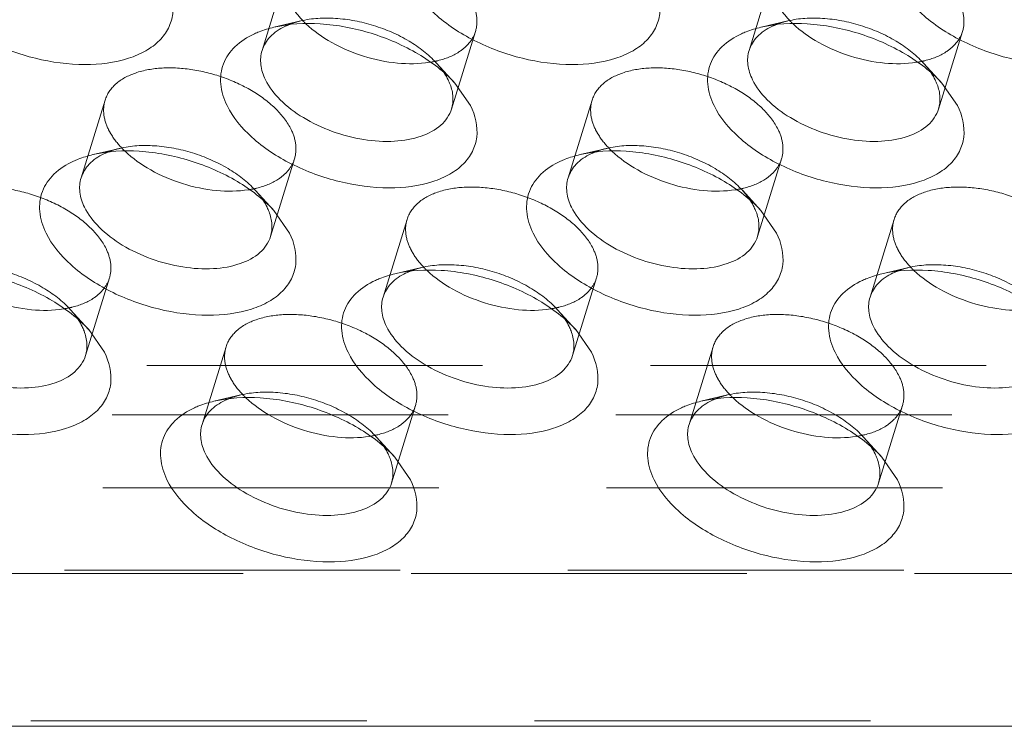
# Model space of a CAD drawing. Header units: millimetres. Extents: x 4497 to 11741, y 5958 to 12619.
# Tile 345 of 424: x 6550 to 6565, y 12335 to 12346. Entities that reach past the tile are written whole.
import ezdxf

# ---------------------------------------------------------------- set-up
doc = ezdxf.new("R2010")
doc.units = ezdxf.units.MM
doc.header["$LTSCALE"] = 0.8
doc.linetypes.add('HIDDEN', pattern=[9.525, 6.35, -3.175])
doc.layers.get('0').update_dxf_attribs({"linetype": 'CONTINUOUS', "lineweight": 0})
doc.layers.add('3', color=5, linetype='HIDDEN', lineweight=0)

msp = doc.modelspace()

# ---------------------------------------------------------------- linework, layer by layer
at = {"linetype": 'Continuous'}
for p, q in [((6556.282, 12344.983), (6556.521, 12344.641)), ((6563.651, 12344.983), (6563.889, 12344.641)), ((6553.543, 12343.056), (6553.782, 12342.714)), ((6560.912, 12343.056), (6561.151, 12342.714)), ((6550.744, 12341.253), (6550.983, 12340.911)), ((6558.112, 12341.253), (6558.351, 12340.911)), ((6555.374, 12339.326), (6555.613, 12338.984)), ((6562.742, 12339.326), (6562.981, 12338.984)), ((6638.496, 12335.254), (6487.442, 12335.254))]:
    msp.add_line(p, q, dxfattribs=at)
for centre, radius, start, end in [((6554.134, 12344.965), 0.971, 114.3836, 115.7173), ((6561.503, 12344.965), 0.971, 114.3836, 115.7173), ((6555.458, 12344.676), 0.806, 20.7768, 26.1876), ((6562.826, 12344.676), 0.806, 20.7768, 26.1876), ((6551.396, 12343.038), 0.971, 114.3836, 115.7173), ((6558.764, 12343.038), 0.971, 114.3836, 115.7173), ((6552.719, 12342.749), 0.806, 20.7768, 26.1876), ((6560.088, 12342.749), 0.806, 20.7768, 26.1876), ((6555.965, 12341.235), 0.971, 114.3836, 115.7173), ((6563.333, 12341.235), 0.971, 114.3836, 115.7173), ((6549.92, 12340.947), 0.806, 20.7768, 26.1876), ((6557.288, 12340.947), 0.806, 20.7768, 26.1876), ((6553.226, 12339.308), 0.971, 114.3836, 115.7173), ((6560.594, 12339.308), 0.971, 114.3836, 115.7173), ((6554.549, 12339.02), 0.806, 20.7768, 26.1876), ((6561.918, 12339.02), 0.806, 20.7768, 26.1876)]:
    msp.add_arc(centre, radius, start, end, dxfattribs=at)
for points, knots in [([(6551.922, 12346.506), (6551.993, 12346.36), (6552.054, 12346.113), (6551.961, 12345.806), (6551.816, 12345.612), (6551.606, 12345.457), (6551.233, 12345.3), (6550.657, 12345.233), (6549.925, 12345.331), (6549.213, 12345.593), (6548.62, 12345.978), (6548.326, 12346.324), (6548.237, 12346.506)], [0, 0, 0, 0, 0.096782, 0.141583, 0.188034, 0.239009, 0.296134, 0.428923, 0.58009, 0.735393, 0.879229, 1, 1, 1, 1]), ([(6559.29, 12346.506), (6559.361, 12346.36), (6559.422, 12346.113), (6559.329, 12345.806), (6559.185, 12345.612), (6558.975, 12345.457), (6558.602, 12345.3), (6558.026, 12345.233), (6557.293, 12345.331), (6556.581, 12345.593), (6555.989, 12345.978), (6555.695, 12346.324), (6555.606, 12346.506)], [0, 0, 0, 0, 0.096782, 0.141583, 0.188034, 0.239009, 0.296134, 0.428923, 0.58009, 0.735393, 0.879229, 1, 1, 1, 1]), ([(6566.659, 12346.506), (6566.73, 12346.36), (6566.791, 12346.113), (6566.698, 12345.806), (6566.553, 12345.612), (6566.343, 12345.457), (6565.97, 12345.3), (6565.394, 12345.233), (6564.662, 12345.331), (6563.95, 12345.593), (6563.357, 12345.978), (6563.063, 12346.324), (6562.974, 12346.506)], [0, 0, 0, 0, 0.096782, 0.141583, 0.188034, 0.239009, 0.296134, 0.428923, 0.58009, 0.735393, 0.879229, 1, 1, 1, 1]), ([(6553.252, 12345.728), (6553.274, 12345.738), (6553.37, 12345.779), (6553.47, 12345.809), (6553.547, 12345.827)], [0, 0, 0, 0, 0.239567, 1, 1, 1, 1]), ([(6553.367, 12345.475), (6553.39, 12345.552), (6553.485, 12345.704), (6553.631, 12345.8), (6553.713, 12345.84)], [0, 0, 0, 0, 0.468879, 1, 1, 1, 1]), ([(6553.547, 12345.827), (6553.775, 12345.881), (6554.277, 12345.906), (6555.025, 12345.762), (6555.723, 12345.46), (6556.124, 12345.156), (6556.282, 12344.983)], [0, 0, 0, 0, 0.236662, 0.499941, 0.763254, 1, 1, 1, 1]), ([(6554.031, 12345.879), (6554.148, 12345.768), (6554.425, 12345.572), (6554.898, 12345.372), (6555.401, 12345.268), (6555.741, 12345.271), (6555.901, 12345.296)], [0, 0, 0, 0, 0.239007, 0.499472, 0.760206, 1, 1, 1, 1]), ([(6560.62, 12345.728), (6560.643, 12345.738), (6560.739, 12345.779), (6560.838, 12345.809), (6560.915, 12345.827)], [0, 0, 0, 0, 0.239567, 1, 1, 1, 1]), ([(6560.735, 12345.475), (6560.759, 12345.552), (6560.853, 12345.704), (6560.999, 12345.8), (6561.081, 12345.84)], [0, 0, 0, 0, 0.468879, 1, 1, 1, 1]), ([(6560.915, 12345.827), (6561.143, 12345.881), (6561.646, 12345.906), (6562.393, 12345.762), (6563.092, 12345.46), (6563.492, 12345.156), (6563.651, 12344.983)], [0, 0, 0, 0, 0.236662, 0.499941, 0.763254, 1, 1, 1, 1]), ([(6561.4, 12345.879), (6561.516, 12345.768), (6561.794, 12345.572), (6562.267, 12345.372), (6562.77, 12345.268), (6563.11, 12345.271), (6563.269, 12345.296)], [0, 0, 0, 0, 0.239007, 0.499472, 0.760206, 1, 1, 1, 1]), ([(6552.837, 12344.641), (6552.787, 12344.743), (6552.718, 12344.953), (6552.758, 12345.283), (6552.951, 12345.558), (6553.144, 12345.679), (6553.252, 12345.728)], [0, 0, 0, 0, 0.258965, 0.49224, 0.729951, 1, 1, 1, 1]), ([(6560.205, 12344.641), (6560.155, 12344.743), (6560.087, 12344.953), (6560.127, 12345.283), (6560.32, 12345.558), (6560.513, 12345.679), (6560.62, 12345.728)], [0, 0, 0, 0, 0.258965, 0.49224, 0.729951, 1, 1, 1, 1]), ([(6553.418, 12345.032), (6553.383, 12345.104), (6553.334, 12345.25), (6553.346, 12345.407), (6553.367, 12345.475)], [0, 0, 0, 0, 0.525547, 1, 1, 1, 1]), ([(6560.787, 12345.032), (6560.752, 12345.104), (6560.703, 12345.25), (6560.714, 12345.407), (6560.735, 12345.475)], [0, 0, 0, 0, 0.525547, 1, 1, 1, 1]), ([(6556.233, 12344.59), (6556.204, 12344.497), (6556.076, 12344.314), (6555.758, 12344.153), (6555.353, 12344.085), (6554.894, 12344.115), (6554.426, 12344.236), (6553.995, 12344.439), (6553.645, 12344.701), (6553.474, 12344.92), (6553.418, 12345.032)], [0, 0, 0, 0, 0.08791, 0.191487, 0.315819, 0.456973, 0.606118, 0.752518, 0.886095, 1, 1, 1, 1]), ([(6556.212, 12344.963), (6556.235, 12344.901), (6556.265, 12344.776), (6556.251, 12344.647), (6556.233, 12344.59)], [0, 0, 0, 0, 0.519632, 1, 1, 1, 1]), ([(6563.601, 12344.59), (6563.573, 12344.497), (6563.444, 12344.314), (6563.127, 12344.153), (6562.722, 12344.085), (6562.262, 12344.115), (6561.794, 12344.236), (6561.364, 12344.439), (6561.014, 12344.701), (6560.842, 12344.92), (6560.787, 12345.032)], [0, 0, 0, 0, 0.08791, 0.191487, 0.315819, 0.456973, 0.606118, 0.752518, 0.886095, 1, 1, 1, 1]), ([(6563.58, 12344.963), (6563.604, 12344.901), (6563.634, 12344.776), (6563.619, 12344.647), (6563.601, 12344.59)], [0, 0, 0, 0, 0.519632, 1, 1, 1, 1]), ([(6556.521, 12344.641), (6556.592, 12344.496), (6556.653, 12344.248), (6556.56, 12343.941), (6556.416, 12343.748), (6556.206, 12343.592), (6555.833, 12343.435), (6555.257, 12343.368), (6554.524, 12343.467), (6553.812, 12343.728), (6553.22, 12344.113), (6552.926, 12344.46), (6552.837, 12344.641)], [0, 0, 0, 0, 0.096782, 0.141583, 0.188034, 0.239009, 0.296134, 0.428923, 0.58009, 0.735393, 0.879229, 1, 1, 1, 1]), ([(6563.889, 12344.641), (6563.961, 12344.496), (6564.021, 12344.248), (6563.929, 12343.941), (6563.784, 12343.748), (6563.574, 12343.592), (6563.201, 12343.435), (6562.625, 12343.368), (6561.893, 12343.467), (6561.181, 12343.728), (6560.588, 12344.113), (6560.294, 12344.46), (6560.205, 12344.641)], [0, 0, 0, 0, 0.096782, 0.141583, 0.188034, 0.239009, 0.296134, 0.428923, 0.58009, 0.735393, 0.879229, 1, 1, 1, 1]), ([(6550.513, 12343.801), (6550.536, 12343.811), (6550.631, 12343.852), (6550.731, 12343.882), (6550.808, 12343.9)], [0, 0, 0, 0, 0.239567, 1, 1, 1, 1]), ([(6550.628, 12343.548), (6550.652, 12343.625), (6550.746, 12343.777), (6550.892, 12343.873), (6550.974, 12343.913)], [0, 0, 0, 0, 0.468879, 1, 1, 1, 1]), ([(6550.808, 12343.9), (6551.036, 12343.954), (6551.539, 12343.979), (6552.286, 12343.835), (6552.985, 12343.533), (6553.385, 12343.229), (6553.543, 12343.056)], [0, 0, 0, 0, 0.236662, 0.499941, 0.763254, 1, 1, 1, 1]), ([(6551.293, 12343.952), (6551.409, 12343.841), (6551.686, 12343.645), (6552.159, 12343.445), (6552.663, 12343.341), (6553.003, 12343.344), (6553.162, 12343.369)], [0, 0, 0, 0, 0.239007, 0.499472, 0.760206, 1, 1, 1, 1]), ([(6557.882, 12343.801), (6557.904, 12343.811), (6558, 12343.852), (6558.1, 12343.882), (6558.177, 12343.9)], [0, 0, 0, 0, 0.239567, 1, 1, 1, 1]), ([(6557.997, 12343.548), (6558.02, 12343.625), (6558.114, 12343.777), (6558.261, 12343.873), (6558.343, 12343.913)], [0, 0, 0, 0, 0.468879, 1, 1, 1, 1]), ([(6558.177, 12343.9), (6558.405, 12343.954), (6558.907, 12343.979), (6559.654, 12343.835), (6560.353, 12343.533), (6560.754, 12343.229), (6560.912, 12343.056)], [0, 0, 0, 0, 0.236662, 0.499941, 0.763254, 1, 1, 1, 1]), ([(6558.661, 12343.952), (6558.777, 12343.841), (6559.055, 12343.645), (6559.528, 12343.445), (6560.031, 12343.341), (6560.371, 12343.344), (6560.53, 12343.369)], [0, 0, 0, 0, 0.239007, 0.499472, 0.760206, 1, 1, 1, 1]), ([(6550.098, 12342.714), (6550.048, 12342.816), (6549.98, 12343.026), (6550.02, 12343.356), (6550.213, 12343.631), (6550.406, 12343.752), (6550.513, 12343.801)], [0, 0, 0, 0, 0.258965, 0.49224, 0.729951, 1, 1, 1, 1]), ([(6557.467, 12342.714), (6557.417, 12342.816), (6557.348, 12343.026), (6557.388, 12343.356), (6557.581, 12343.631), (6557.774, 12343.752), (6557.882, 12343.801)], [0, 0, 0, 0, 0.258965, 0.49224, 0.729951, 1, 1, 1, 1]), ([(6550.68, 12343.105), (6550.645, 12343.177), (6550.596, 12343.323), (6550.607, 12343.48), (6550.628, 12343.548)], [0, 0, 0, 0, 0.525547, 1, 1, 1, 1]), ([(6558.048, 12343.105), (6558.013, 12343.177), (6557.964, 12343.323), (6557.975, 12343.48), (6557.997, 12343.548)], [0, 0, 0, 0, 0.525547, 1, 1, 1, 1]), ([(6553.494, 12342.663), (6553.466, 12342.57), (6553.337, 12342.387), (6553.02, 12342.226), (6552.614, 12342.158), (6552.155, 12342.188), (6551.687, 12342.309), (6551.256, 12342.512), (6550.907, 12342.774), (6550.735, 12342.993), (6550.68, 12343.105)], [0, 0, 0, 0, 0.08791, 0.191487, 0.315819, 0.456973, 0.606118, 0.752518, 0.886095, 1, 1, 1, 1]), ([(6553.473, 12343.036), (6553.496, 12342.974), (6553.526, 12342.849), (6553.512, 12342.72), (6553.494, 12342.663)], [0, 0, 0, 0, 0.519632, 1, 1, 1, 1]), ([(6560.863, 12342.663), (6560.834, 12342.57), (6560.706, 12342.387), (6560.388, 12342.226), (6559.983, 12342.158), (6559.524, 12342.188), (6559.056, 12342.309), (6558.625, 12342.512), (6558.275, 12342.774), (6558.103, 12342.993), (6558.048, 12343.105)], [0, 0, 0, 0, 0.08791, 0.191487, 0.315819, 0.456973, 0.606118, 0.752518, 0.886095, 1, 1, 1, 1]), ([(6560.842, 12343.036), (6560.865, 12342.974), (6560.895, 12342.849), (6560.881, 12342.72), (6560.863, 12342.663)], [0, 0, 0, 0, 0.519632, 1, 1, 1, 1]), ([(6553.782, 12342.714), (6553.854, 12342.569), (6553.914, 12342.321), (6553.821, 12342.014), (6553.677, 12341.821), (6553.467, 12341.665), (6553.094, 12341.508), (6552.518, 12341.441), (6551.786, 12341.54), (6551.073, 12341.801), (6550.481, 12342.186), (6550.187, 12342.533), (6550.098, 12342.714)], [0, 0, 0, 0, 0.096782, 0.141583, 0.188034, 0.239009, 0.296134, 0.428923, 0.58009, 0.735393, 0.879229, 1, 1, 1, 1]), ([(6561.151, 12342.714), (6561.222, 12342.569), (6561.283, 12342.321), (6561.19, 12342.014), (6561.046, 12341.821), (6560.836, 12341.665), (6560.463, 12341.508), (6559.886, 12341.441), (6559.154, 12341.54), (6558.442, 12341.801), (6557.849, 12342.186), (6557.555, 12342.533), (6557.467, 12342.714)], [0, 0, 0, 0, 0.096782, 0.141583, 0.188034, 0.239009, 0.296134, 0.428923, 0.58009, 0.735393, 0.879229, 1, 1, 1, 1]), ([(6548.009, 12342.098), (6548.237, 12342.151), (6548.739, 12342.177), (6549.486, 12342.033), (6550.185, 12341.73), (6550.586, 12341.426), (6550.744, 12341.253)], [0, 0, 0, 0, 0.236662, 0.499941, 0.763254, 1, 1, 1, 1]), ([(6548.493, 12342.149), (6548.609, 12342.038), (6548.887, 12341.843), (6549.36, 12341.643), (6549.863, 12341.538), (6550.203, 12341.541), (6550.362, 12341.566)], [0, 0, 0, 0, 0.239007, 0.499472, 0.760206, 1, 1, 1, 1]), ([(6555.197, 12341.746), (6555.221, 12341.822), (6555.315, 12341.974), (6555.461, 12342.071), (6555.543, 12342.11)], [0, 0, 0, 0, 0.468879, 1, 1, 1, 1]), ([(6555.377, 12342.098), (6555.605, 12342.151), (6556.108, 12342.177), (6556.855, 12342.033), (6557.553, 12341.73), (6557.954, 12341.426), (6558.112, 12341.253)], [0, 0, 0, 0, 0.236662, 0.499941, 0.763254, 1, 1, 1, 1]), ([(6555.862, 12342.149), (6555.978, 12342.038), (6556.255, 12341.843), (6556.728, 12341.643), (6557.232, 12341.538), (6557.572, 12341.541), (6557.731, 12341.566)], [0, 0, 0, 0, 0.239007, 0.499472, 0.760206, 1, 1, 1, 1]), ([(6562.565, 12341.746), (6562.589, 12341.822), (6562.683, 12341.974), (6562.83, 12342.071), (6562.912, 12342.11)], [0, 0, 0, 0, 0.468879, 1, 1, 1, 1]), ([(6562.746, 12342.098), (6562.974, 12342.151), (6563.476, 12342.177), (6564.223, 12342.033), (6564.922, 12341.73), (6565.323, 12341.426), (6565.481, 12341.253)], [0, 0, 0, 0, 0.236662, 0.499941, 0.763254, 1, 1, 1, 1]), ([(6563.23, 12342.149), (6563.346, 12342.038), (6563.624, 12341.843), (6564.097, 12341.643), (6564.6, 12341.538), (6564.94, 12341.541), (6565.099, 12341.566)], [0, 0, 0, 0, 0.239007, 0.499472, 0.760206, 1, 1, 1, 1]), ([(6554.667, 12340.911), (6554.617, 12341.013), (6554.549, 12341.224), (6554.589, 12341.553), (6554.782, 12341.828), (6554.974, 12341.949), (6555.082, 12341.998)], [0, 0, 0, 0, 0.258965, 0.49224, 0.729951, 1, 1, 1, 1]), ([(6555.082, 12341.998), (6555.105, 12342.009), (6555.2, 12342.049), (6555.3, 12342.08), (6555.377, 12342.098)], [0, 0, 0, 0, 0.239567, 1, 1, 1, 1]), ([(6562.035, 12340.911), (6561.985, 12341.013), (6561.917, 12341.224), (6561.957, 12341.553), (6562.15, 12341.828), (6562.343, 12341.949), (6562.451, 12341.998)], [0, 0, 0, 0, 0.258965, 0.49224, 0.729951, 1, 1, 1, 1]), ([(6562.451, 12341.998), (6562.473, 12342.009), (6562.569, 12342.049), (6562.669, 12342.08), (6562.746, 12342.098)], [0, 0, 0, 0, 0.239567, 1, 1, 1, 1]), ([(6555.249, 12341.303), (6555.213, 12341.374), (6555.165, 12341.521), (6555.176, 12341.677), (6555.197, 12341.746)], [0, 0, 0, 0, 0.525547, 1, 1, 1, 1]), ([(6562.617, 12341.303), (6562.582, 12341.374), (6562.533, 12341.521), (6562.544, 12341.677), (6562.565, 12341.746)], [0, 0, 0, 0, 0.525547, 1, 1, 1, 1]), ([(6550.695, 12340.86), (6550.666, 12340.767), (6550.538, 12340.585), (6550.22, 12340.423), (6549.815, 12340.356), (6549.356, 12340.385), (6548.887, 12340.507), (6548.457, 12340.709), (6548.107, 12340.971), (6547.935, 12341.19), (6547.88, 12341.303)], [0, 0, 0, 0, 0.08791, 0.191487, 0.315819, 0.456973, 0.606118, 0.752518, 0.886095, 1, 1, 1, 1]), ([(6550.674, 12341.233), (6550.697, 12341.172), (6550.727, 12341.047), (6550.713, 12340.918), (6550.695, 12340.86)], [0, 0, 0, 0, 0.519632, 1, 1, 1, 1]), ([(6558.063, 12340.86), (6558.035, 12340.767), (6557.906, 12340.585), (6557.589, 12340.423), (6557.183, 12340.356), (6556.724, 12340.385), (6556.256, 12340.507), (6555.825, 12340.709), (6555.476, 12340.971), (6555.304, 12341.19), (6555.249, 12341.303)], [0, 0, 0, 0, 0.08791, 0.191487, 0.315819, 0.456973, 0.606118, 0.752518, 0.886095, 1, 1, 1, 1]), ([(6558.042, 12341.233), (6558.065, 12341.172), (6558.095, 12341.047), (6558.081, 12340.918), (6558.063, 12340.86)], [0, 0, 0, 0, 0.519632, 1, 1, 1, 1]), ([(6565.432, 12340.86), (6565.403, 12340.767), (6565.275, 12340.585), (6564.957, 12340.423), (6564.552, 12340.356), (6564.093, 12340.385), (6563.624, 12340.507), (6563.194, 12340.709), (6562.844, 12340.971), (6562.672, 12341.19), (6562.617, 12341.303)], [0, 0, 0, 0, 0.08791, 0.191487, 0.315819, 0.456973, 0.606118, 0.752518, 0.886095, 1, 1, 1, 1]), ([(6550.983, 12340.911), (6551.054, 12340.766), (6551.115, 12340.518), (6551.022, 12340.212), (6550.878, 12340.018), (6550.667, 12339.863), (6550.294, 12339.705), (6549.718, 12339.638), (6548.986, 12339.737), (6548.274, 12339.998), (6547.681, 12340.383), (6547.387, 12340.73), (6547.298, 12340.911)], [0, 0, 0, 0, 0.096782, 0.141583, 0.188034, 0.239009, 0.296134, 0.428923, 0.58009, 0.735393, 0.879229, 1, 1, 1, 1]), ([(6558.351, 12340.911), (6558.422, 12340.766), (6558.483, 12340.518), (6558.39, 12340.212), (6558.246, 12340.018), (6558.036, 12339.863), (6557.663, 12339.705), (6557.087, 12339.638), (6556.355, 12339.737), (6555.642, 12339.998), (6555.05, 12340.383), (6554.756, 12340.73), (6554.667, 12340.911)], [0, 0, 0, 0, 0.096782, 0.141583, 0.188034, 0.239009, 0.296134, 0.428923, 0.58009, 0.735393, 0.879229, 1, 1, 1, 1]), ([(6565.72, 12340.911), (6565.791, 12340.766), (6565.852, 12340.518), (6565.759, 12340.212), (6565.615, 12340.018), (6565.404, 12339.863), (6565.031, 12339.705), (6564.455, 12339.638), (6563.723, 12339.737), (6563.011, 12339.998), (6562.418, 12340.383), (6562.124, 12340.73), (6562.035, 12340.911)], [0, 0, 0, 0, 0.096782, 0.141583, 0.188034, 0.239009, 0.296134, 0.428923, 0.58009, 0.735393, 0.879229, 1, 1, 1, 1]), ([(6552.343, 12340.071), (6552.366, 12340.082), (6552.462, 12340.122), (6552.562, 12340.153), (6552.639, 12340.171)], [0, 0, 0, 0, 0.239567, 1, 1, 1, 1]), ([(6552.458, 12339.819), (6552.482, 12339.895), (6552.576, 12340.047), (6552.723, 12340.144), (6552.805, 12340.183)], [0, 0, 0, 0, 0.468879, 1, 1, 1, 1]), ([(6552.639, 12340.171), (6552.867, 12340.224), (6553.369, 12340.25), (6554.116, 12340.106), (6554.815, 12339.803), (6555.216, 12339.499), (6555.374, 12339.326)], [0, 0, 0, 0, 0.236662, 0.499941, 0.763254, 1, 1, 1, 1]), ([(6553.123, 12340.222), (6553.239, 12340.111), (6553.517, 12339.916), (6553.99, 12339.716), (6554.493, 12339.611), (6554.833, 12339.614), (6554.992, 12339.639)], [0, 0, 0, 0, 0.239007, 0.499472, 0.760206, 1, 1, 1, 1]), ([(6559.712, 12340.071), (6559.735, 12340.082), (6559.83, 12340.122), (6559.93, 12340.153), (6560.007, 12340.171)], [0, 0, 0, 0, 0.239567, 1, 1, 1, 1]), ([(6559.827, 12339.819), (6559.851, 12339.895), (6559.945, 12340.047), (6560.091, 12340.144), (6560.173, 12340.183)], [0, 0, 0, 0, 0.468879, 1, 1, 1, 1]), ([(6560.007, 12340.171), (6560.235, 12340.224), (6560.738, 12340.25), (6561.485, 12340.106), (6562.183, 12339.803), (6562.584, 12339.499), (6562.742, 12339.326)], [0, 0, 0, 0, 0.236662, 0.499941, 0.763254, 1, 1, 1, 1]), ([(6560.492, 12340.222), (6560.608, 12340.111), (6560.885, 12339.916), (6561.358, 12339.716), (6561.862, 12339.611), (6562.202, 12339.614), (6562.361, 12339.639)], [0, 0, 0, 0, 0.239007, 0.499472, 0.760206, 1, 1, 1, 1]), ([(6551.928, 12338.984), (6551.878, 12339.086), (6551.81, 12339.297), (6551.85, 12339.626), (6552.043, 12339.901), (6552.236, 12340.022), (6552.343, 12340.071)], [0, 0, 0, 0, 0.258965, 0.49224, 0.729951, 1, 1, 1, 1]), ([(6559.297, 12338.984), (6559.247, 12339.086), (6559.178, 12339.297), (6559.219, 12339.626), (6559.412, 12339.901), (6559.604, 12340.022), (6559.712, 12340.071)], [0, 0, 0, 0, 0.258965, 0.49224, 0.729951, 1, 1, 1, 1]), ([(6552.51, 12339.376), (6552.475, 12339.447), (6552.426, 12339.594), (6552.437, 12339.75), (6552.458, 12339.819)], [0, 0, 0, 0, 0.525547, 1, 1, 1, 1]), ([(6559.878, 12339.376), (6559.843, 12339.447), (6559.794, 12339.594), (6559.806, 12339.75), (6559.827, 12339.819)], [0, 0, 0, 0, 0.525547, 1, 1, 1, 1]), ([(6555.325, 12338.933), (6555.296, 12338.84), (6555.168, 12338.658), (6554.85, 12338.496), (6554.445, 12338.429), (6553.986, 12338.458), (6553.517, 12338.58), (6553.087, 12338.782), (6552.737, 12339.044), (6552.565, 12339.263), (6552.51, 12339.376)], [0, 0, 0, 0, 0.08791, 0.191487, 0.315819, 0.456973, 0.606118, 0.752518, 0.886095, 1, 1, 1, 1]), ([(6555.303, 12339.306), (6555.327, 12339.245), (6555.357, 12339.12), (6555.343, 12338.991), (6555.325, 12338.933)], [0, 0, 0, 0, 0.519632, 1, 1, 1, 1]), ([(6562.693, 12338.933), (6562.665, 12338.84), (6562.536, 12338.658), (6562.218, 12338.496), (6561.813, 12338.429), (6561.354, 12338.458), (6560.886, 12338.58), (6560.455, 12338.782), (6560.105, 12339.044), (6559.934, 12339.263), (6559.878, 12339.376)], [0, 0, 0, 0, 0.08791, 0.191487, 0.315819, 0.456973, 0.606118, 0.752518, 0.886095, 1, 1, 1, 1]), ([(6562.672, 12339.306), (6562.695, 12339.245), (6562.725, 12339.12), (6562.711, 12338.991), (6562.693, 12338.933)], [0, 0, 0, 0, 0.519632, 1, 1, 1, 1]), ([(6555.613, 12338.984), (6555.684, 12338.839), (6555.745, 12338.591), (6555.652, 12338.285), (6555.507, 12338.091), (6555.297, 12337.936), (6554.924, 12337.778), (6554.348, 12337.711), (6553.616, 12337.81), (6552.904, 12338.071), (6552.311, 12338.456), (6552.017, 12338.803), (6551.928, 12338.984)], [0, 0, 0, 0, 0.096782, 0.141583, 0.188034, 0.239009, 0.296134, 0.428923, 0.58009, 0.735393, 0.879229, 1, 1, 1, 1]), ([(6562.981, 12338.984), (6563.052, 12338.839), (6563.113, 12338.591), (6563.02, 12338.285), (6562.876, 12338.091), (6562.666, 12337.936), (6562.293, 12337.778), (6561.717, 12337.711), (6560.984, 12337.81), (6560.272, 12338.071), (6559.68, 12338.456), (6559.386, 12338.803), (6559.297, 12338.984)], [0, 0, 0, 0, 0.096782, 0.141583, 0.188034, 0.239009, 0.296134, 0.428923, 0.58009, 0.735393, 0.879229, 1, 1, 1, 1])]:
    msp.add_open_spline(points, degree=3, knots=knots, dxfattribs=at)
for points in [[(6556.128, 12345.127), (6556.147, 12345.097), (6556.165, 12345.065), (6556.181, 12345.032)], [(6563.496, 12345.127), (6563.516, 12345.097), (6563.534, 12345.065), (6563.55, 12345.032)], [(6553.389, 12343.2), (6553.409, 12343.17), (6553.427, 12343.138), (6553.443, 12343.105)], [(6560.758, 12343.2), (6560.777, 12343.17), (6560.795, 12343.138), (6560.811, 12343.105)], [(6550.589, 12341.398), (6550.609, 12341.367), (6550.627, 12341.335), (6550.643, 12341.303)], [(6557.958, 12341.398), (6557.978, 12341.367), (6557.996, 12341.335), (6558.012, 12341.303)], [(6555.219, 12339.471), (6555.239, 12339.44), (6555.257, 12339.408), (6555.273, 12339.376)], [(6562.588, 12339.471), (6562.607, 12339.44), (6562.626, 12339.408), (6562.642, 12339.376)]]:
    msp.add_open_spline(points, degree=3, dxfattribs=at)
at = {"layer": '3'}
for p, q in [((6553.73, 12346.65), (6553.367, 12345.475)), ((6561.098, 12346.65), (6560.735, 12345.475)), ((6553.951, 12345.922), (6553.547, 12345.827)), ((6561.32, 12345.922), (6560.916, 12345.827)), ((6556.596, 12345.764), (6556.233, 12344.59)), ((6563.965, 12345.764), (6563.601, 12344.59)), ((6556.003, 12345.288), (6556.283, 12344.982)), ((6563.371, 12345.288), (6563.651, 12344.982)), ((6550.991, 12344.723), (6550.628, 12343.548)), ((6558.36, 12344.723), (6557.997, 12343.548)), ((6551.213, 12343.995), (6550.809, 12343.9)), ((6558.581, 12343.995), (6558.177, 12343.9)), ((6553.857, 12343.838), (6553.494, 12342.663)), ((6561.226, 12343.838), (6560.863, 12342.663)), ((6553.264, 12343.361), (6553.544, 12343.055)), ((6560.633, 12343.361), (6560.913, 12343.055)), ((6555.56, 12342.921), (6555.197, 12341.746)), ((6562.929, 12342.921), (6562.565, 12341.746)), ((6555.781, 12342.193), (6555.377, 12342.098)), ((6563.15, 12342.193), (6562.746, 12342.098)), ((6551.058, 12342.035), (6550.695, 12340.86)), ((6558.426, 12342.035), (6558.063, 12340.86)), ((6550.465, 12341.559), (6550.744, 12341.252)), ((6557.833, 12341.559), (6558.113, 12341.252)), ((6552.821, 12340.994), (6552.458, 12339.819)), ((6560.19, 12340.994), (6559.827, 12339.819)), ((6536.381, 12340.713), (6588.145, 12340.713)), ((6553.043, 12340.266), (6552.639, 12340.171)), ((6560.411, 12340.266), (6560.007, 12340.171)), ((6555.688, 12340.108), (6555.325, 12338.933)), ((6563.056, 12340.108), (6562.693, 12338.933)), ((6490.141, 12339.967), (6641.195, 12339.967)), ((6555.094, 12339.632), (6555.374, 12339.325)), ((6562.463, 12339.632), (6562.743, 12339.325)), ((6639.859, 12338.86), (6488.805, 12338.86)), ((6489.415, 12337.617), (6640.024, 12337.617)), ((6525.14, 12337.567), (6623.693, 12337.567)), ((6638.77, 12335.335), (6487.716, 12335.335))]:
    msp.add_line(p, q, dxfattribs=at)
for centre in [(6555.072, 12346.97), (6562.44, 12346.97), (6552.333, 12345.043), (6559.701, 12345.043), (6556.902, 12343.241), (6564.27, 12343.241), (6554.163, 12341.314), (6561.532, 12341.314)]:
    msp.add_arc(centre, 1.508, 224.1888, 226.3837, dxfattribs=at)
for points, knots in [([(6553.781, 12346.207), (6553.794, 12346.182), (6553.851, 12346.078), (6553.927, 12345.985), (6553.99, 12345.919)], [0, 0, 0, 0, 0.233339, 1, 1, 1, 1]), ([(6556.596, 12345.764), (6556.617, 12345.833), (6556.629, 12345.989), (6556.58, 12346.136), (6556.545, 12346.207)], [0, 0, 0, 0, 0.474243, 1, 1, 1, 1]), ([(6561.15, 12346.207), (6561.162, 12346.182), (6561.22, 12346.078), (6561.295, 12345.985), (6561.359, 12345.919)], [0, 0, 0, 0, 0.233339, 1, 1, 1, 1]), ([(6563.965, 12345.764), (6563.986, 12345.833), (6563.997, 12345.989), (6563.948, 12346.136), (6563.913, 12346.207)], [0, 0, 0, 0, 0.474243, 1, 1, 1, 1]), ([(6553.733, 12345.849), (6553.75, 12345.857), (6553.821, 12345.887), (6553.894, 12345.909), (6553.951, 12345.922)], [0, 0, 0, 0, 0.239741, 1, 1, 1, 1]), ([(6553.951, 12345.922), (6554.122, 12345.963), (6554.499, 12345.982), (6555.06, 12345.873), (6555.584, 12345.647), (6555.884, 12345.418), (6556.003, 12345.288)], [0, 0, 0, 0, 0.236677, 0.499966, 0.763261, 1, 1, 1, 1]), ([(6561.102, 12345.849), (6561.119, 12345.857), (6561.189, 12345.887), (6561.263, 12345.909), (6561.32, 12345.922)], [0, 0, 0, 0, 0.239741, 1, 1, 1, 1]), ([(6561.32, 12345.922), (6561.491, 12345.963), (6561.868, 12345.982), (6562.428, 12345.873), (6562.952, 12345.647), (6563.253, 12345.418), (6563.371, 12345.288)], [0, 0, 0, 0, 0.236677, 0.499966, 0.763261, 1, 1, 1, 1]), ([(6556.345, 12345.453), (6556.405, 12345.491), (6556.51, 12345.581), (6556.577, 12345.703), (6556.596, 12345.764)], [0, 0, 0, 0, 0.521995, 1, 1, 1, 1]), ([(6563.714, 12345.453), (6563.773, 12345.491), (6563.878, 12345.581), (6563.945, 12345.703), (6563.965, 12345.764)], [0, 0, 0, 0, 0.521995, 1, 1, 1, 1]), ([(6555.901, 12345.296), (6555.943, 12345.302), (6556.098, 12345.333), (6556.249, 12345.391), (6556.345, 12345.453)], [0, 0, 0, 0, 0.272407, 1, 1, 1, 1]), ([(6563.269, 12345.296), (6563.312, 12345.302), (6563.466, 12345.333), (6563.617, 12345.391), (6563.714, 12345.453)], [0, 0, 0, 0, 0.272407, 1, 1, 1, 1]), ([(6556.003, 12345.288), (6556.015, 12345.275), (6556.059, 12345.224), (6556.1, 12345.17), (6556.128, 12345.127)], [0, 0, 0, 0, 0.259311, 1, 1, 1, 1]), ([(6563.371, 12345.288), (6563.383, 12345.275), (6563.428, 12345.224), (6563.469, 12345.17), (6563.496, 12345.127)], [0, 0, 0, 0, 0.259311, 1, 1, 1, 1]), ([(6553.806, 12344.28), (6553.751, 12344.393), (6553.579, 12344.612), (6553.229, 12344.874), (6552.799, 12345.076), (6552.331, 12345.198), (6551.871, 12345.227), (6551.466, 12345.16), (6551.148, 12344.999), (6551.02, 12344.816), (6550.991, 12344.723)], [0, 0, 0, 0, 0.113912, 0.247462, 0.393862, 0.542998, 0.684156, 0.808494, 0.912079, 1, 1, 1, 1]), ([(6561.174, 12344.28), (6561.119, 12344.393), (6560.947, 12344.612), (6560.598, 12344.874), (6560.167, 12345.076), (6559.699, 12345.198), (6559.24, 12345.227), (6558.835, 12345.16), (6558.517, 12344.999), (6558.388, 12344.816), (6558.36, 12344.723)], [0, 0, 0, 0, 0.113912, 0.247462, 0.393862, 0.542998, 0.684156, 0.808494, 0.912079, 1, 1, 1, 1]), ([(6550.991, 12344.723), (6550.97, 12344.655), (6550.959, 12344.499), (6551.008, 12344.352), (6551.043, 12344.28)], [0, 0, 0, 0, 0.474243, 1, 1, 1, 1]), ([(6558.36, 12344.723), (6558.339, 12344.655), (6558.327, 12344.499), (6558.376, 12344.352), (6558.411, 12344.28)], [0, 0, 0, 0, 0.474243, 1, 1, 1, 1]), ([(6551.043, 12344.28), (6551.055, 12344.255), (6551.113, 12344.151), (6551.188, 12344.058), (6551.252, 12343.992)], [0, 0, 0, 0, 0.233339, 1, 1, 1, 1]), ([(6553.857, 12343.837), (6553.879, 12343.906), (6553.89, 12344.062), (6553.841, 12344.209), (6553.806, 12344.28)], [0, 0, 0, 0, 0.474243, 1, 1, 1, 1]), ([(6558.411, 12344.28), (6558.423, 12344.255), (6558.481, 12344.151), (6558.557, 12344.058), (6558.62, 12343.992)], [0, 0, 0, 0, 0.233339, 1, 1, 1, 1]), ([(6561.226, 12343.837), (6561.247, 12343.906), (6561.259, 12344.062), (6561.21, 12344.209), (6561.174, 12344.28)], [0, 0, 0, 0, 0.474243, 1, 1, 1, 1]), ([(6551.213, 12343.995), (6551.384, 12344.036), (6551.761, 12344.055), (6552.321, 12343.946), (6552.845, 12343.72), (6553.146, 12343.491), (6553.264, 12343.361)], [0, 0, 0, 0, 0.236677, 0.499966, 0.763261, 1, 1, 1, 1]), ([(6558.581, 12343.995), (6558.752, 12344.036), (6559.129, 12344.055), (6559.69, 12343.946), (6560.214, 12343.72), (6560.514, 12343.491), (6560.633, 12343.361)], [0, 0, 0, 0, 0.236677, 0.499966, 0.763261, 1, 1, 1, 1]), ([(6550.995, 12343.923), (6551.012, 12343.93), (6551.082, 12343.96), (6551.156, 12343.982), (6551.213, 12343.995)], [0, 0, 0, 0, 0.239741, 1, 1, 1, 1]), ([(6558.363, 12343.923), (6558.38, 12343.93), (6558.451, 12343.96), (6558.524, 12343.982), (6558.581, 12343.995)], [0, 0, 0, 0, 0.239741, 1, 1, 1, 1]), ([(6553.607, 12343.526), (6553.666, 12343.564), (6553.771, 12343.654), (6553.838, 12343.776), (6553.857, 12343.837)], [0, 0, 0, 0, 0.521995, 1, 1, 1, 1]), ([(6560.975, 12343.526), (6561.034, 12343.564), (6561.14, 12343.654), (6561.207, 12343.776), (6561.226, 12343.837)], [0, 0, 0, 0, 0.521995, 1, 1, 1, 1]), ([(6553.162, 12343.369), (6553.204, 12343.375), (6553.359, 12343.406), (6553.51, 12343.464), (6553.607, 12343.526)], [0, 0, 0, 0, 0.272407, 1, 1, 1, 1]), ([(6560.53, 12343.369), (6560.573, 12343.375), (6560.728, 12343.406), (6560.879, 12343.464), (6560.975, 12343.526)], [0, 0, 0, 0, 0.272407, 1, 1, 1, 1]), ([(6551.006, 12342.478), (6550.951, 12342.59), (6550.779, 12342.81), (6550.43, 12343.071), (6549.999, 12343.274), (6549.531, 12343.395), (6549.072, 12343.425), (6548.667, 12343.357), (6548.349, 12343.196), (6548.22, 12343.013), (6548.192, 12342.921)], [0, 0, 0, 0, 0.113912, 0.247462, 0.393862, 0.542998, 0.684156, 0.808494, 0.912079, 1, 1, 1, 1]), ([(6553.264, 12343.361), (6553.276, 12343.348), (6553.321, 12343.297), (6553.362, 12343.243), (6553.389, 12343.2)], [0, 0, 0, 0, 0.259311, 1, 1, 1, 1]), ([(6558.375, 12342.478), (6558.32, 12342.59), (6558.148, 12342.81), (6557.798, 12343.071), (6557.368, 12343.274), (6556.899, 12343.395), (6556.44, 12343.425), (6556.035, 12343.357), (6555.717, 12343.196), (6555.589, 12343.013), (6555.56, 12342.921)], [0, 0, 0, 0, 0.113912, 0.247462, 0.393862, 0.542998, 0.684156, 0.808494, 0.912079, 1, 1, 1, 1]), ([(6560.633, 12343.361), (6560.644, 12343.348), (6560.689, 12343.297), (6560.73, 12343.243), (6560.758, 12343.2)], [0, 0, 0, 0, 0.259311, 1, 1, 1, 1]), ([(6565.743, 12342.478), (6565.688, 12342.59), (6565.516, 12342.81), (6565.167, 12343.071), (6564.736, 12343.274), (6564.268, 12343.395), (6563.809, 12343.425), (6563.403, 12343.357), (6563.086, 12343.196), (6562.957, 12343.013), (6562.929, 12342.921)], [0, 0, 0, 0, 0.113912, 0.247462, 0.393862, 0.542998, 0.684156, 0.808494, 0.912079, 1, 1, 1, 1]), ([(6555.56, 12342.921), (6555.539, 12342.852), (6555.528, 12342.696), (6555.577, 12342.549), (6555.612, 12342.478)], [0, 0, 0, 0, 0.474243, 1, 1, 1, 1]), ([(6562.929, 12342.921), (6562.907, 12342.852), (6562.896, 12342.696), (6562.945, 12342.549), (6562.98, 12342.478)], [0, 0, 0, 0, 0.474243, 1, 1, 1, 1]), ([(6551.058, 12342.035), (6551.079, 12342.103), (6551.09, 12342.26), (6551.041, 12342.406), (6551.006, 12342.478)], [0, 0, 0, 0, 0.474243, 1, 1, 1, 1]), ([(6555.612, 12342.478), (6555.624, 12342.453), (6555.681, 12342.349), (6555.757, 12342.255), (6555.821, 12342.19)], [0, 0, 0, 0, 0.233339, 1, 1, 1, 1]), ([(6558.426, 12342.035), (6558.448, 12342.103), (6558.459, 12342.26), (6558.41, 12342.406), (6558.375, 12342.478)], [0, 0, 0, 0, 0.474243, 1, 1, 1, 1]), ([(6562.98, 12342.478), (6562.992, 12342.453), (6563.05, 12342.349), (6563.126, 12342.255), (6563.189, 12342.19)], [0, 0, 0, 0, 0.233339, 1, 1, 1, 1]), ([(6548.413, 12342.193), (6548.584, 12342.233), (6548.961, 12342.252), (6549.521, 12342.144), (6550.045, 12341.917), (6550.346, 12341.689), (6550.464, 12341.559)], [0, 0, 0, 0, 0.236677, 0.499966, 0.763261, 1, 1, 1, 1]), ([(6555.564, 12342.12), (6555.58, 12342.127), (6555.651, 12342.157), (6555.725, 12342.179), (6555.781, 12342.193)], [0, 0, 0, 0, 0.239741, 1, 1, 1, 1]), ([(6555.781, 12342.193), (6555.952, 12342.233), (6556.329, 12342.252), (6556.89, 12342.144), (6557.414, 12341.917), (6557.714, 12341.689), (6557.833, 12341.559)], [0, 0, 0, 0, 0.236677, 0.499966, 0.763261, 1, 1, 1, 1]), ([(6562.932, 12342.12), (6562.949, 12342.127), (6563.02, 12342.157), (6563.093, 12342.179), (6563.15, 12342.193)], [0, 0, 0, 0, 0.239741, 1, 1, 1, 1]), ([(6563.15, 12342.193), (6563.321, 12342.233), (6563.698, 12342.252), (6564.258, 12342.144), (6564.782, 12341.917), (6565.083, 12341.689), (6565.201, 12341.559)], [0, 0, 0, 0, 0.236677, 0.499966, 0.763261, 1, 1, 1, 1]), ([(6550.807, 12341.723), (6550.866, 12341.762), (6550.972, 12341.851), (6551.039, 12341.973), (6551.058, 12342.035)], [0, 0, 0, 0, 0.521995, 1, 1, 1, 1]), ([(6558.175, 12341.723), (6558.235, 12341.762), (6558.34, 12341.851), (6558.407, 12341.973), (6558.426, 12342.035)], [0, 0, 0, 0, 0.521995, 1, 1, 1, 1]), ([(6550.362, 12341.566), (6550.405, 12341.573), (6550.559, 12341.603), (6550.711, 12341.661), (6550.807, 12341.723)], [0, 0, 0, 0, 0.272407, 1, 1, 1, 1]), ([(6557.731, 12341.566), (6557.773, 12341.573), (6557.928, 12341.603), (6558.079, 12341.661), (6558.175, 12341.723)], [0, 0, 0, 0, 0.272407, 1, 1, 1, 1]), ([(6550.464, 12341.559), (6550.476, 12341.546), (6550.521, 12341.495), (6550.562, 12341.44), (6550.589, 12341.398)], [0, 0, 0, 0, 0.259311, 1, 1, 1, 1]), ([(6557.833, 12341.559), (6557.845, 12341.546), (6557.89, 12341.495), (6557.931, 12341.44), (6557.958, 12341.398)], [0, 0, 0, 0, 0.259311, 1, 1, 1, 1]), ([(6555.636, 12340.551), (6555.581, 12340.663), (6555.409, 12340.883), (6555.06, 12341.144), (6554.629, 12341.347), (6554.161, 12341.468), (6553.702, 12341.498), (6553.296, 12341.43), (6552.979, 12341.269), (6552.85, 12341.086), (6552.822, 12340.994)], [0, 0, 0, 0, 0.113912, 0.247462, 0.393862, 0.542998, 0.684156, 0.808494, 0.912079, 1, 1, 1, 1]), ([(6563.005, 12340.551), (6562.949, 12340.663), (6562.778, 12340.883), (6562.428, 12341.144), (6561.997, 12341.347), (6561.529, 12341.468), (6561.07, 12341.498), (6560.665, 12341.43), (6560.347, 12341.269), (6560.219, 12341.086), (6560.19, 12340.994)], [0, 0, 0, 0, 0.113912, 0.247462, 0.393862, 0.542998, 0.684156, 0.808494, 0.912079, 1, 1, 1, 1]), ([(6552.822, 12340.994), (6552.8, 12340.925), (6552.789, 12340.769), (6552.838, 12340.622), (6552.873, 12340.551)], [0, 0, 0, 0, 0.474243, 1, 1, 1, 1]), ([(6560.19, 12340.994), (6560.169, 12340.925), (6560.157, 12340.769), (6560.206, 12340.622), (6560.242, 12340.551)], [0, 0, 0, 0, 0.474243, 1, 1, 1, 1]), ([(6552.873, 12340.551), (6552.885, 12340.526), (6552.943, 12340.422), (6553.018, 12340.328), (6553.082, 12340.263)], [0, 0, 0, 0, 0.233339, 1, 1, 1, 1]), ([(6555.688, 12340.108), (6555.709, 12340.176), (6555.72, 12340.333), (6555.671, 12340.479), (6555.636, 12340.551)], [0, 0, 0, 0, 0.474243, 1, 1, 1, 1]), ([(6560.242, 12340.551), (6560.254, 12340.526), (6560.311, 12340.422), (6560.387, 12340.328), (6560.451, 12340.263)], [0, 0, 0, 0, 0.233339, 1, 1, 1, 1]), ([(6563.056, 12340.108), (6563.077, 12340.176), (6563.089, 12340.333), (6563.04, 12340.479), (6563.005, 12340.551)], [0, 0, 0, 0, 0.474243, 1, 1, 1, 1]), ([(6553.043, 12340.266), (6553.214, 12340.306), (6553.591, 12340.325), (6554.151, 12340.217), (6554.675, 12339.99), (6554.976, 12339.762), (6555.094, 12339.632)], [0, 0, 0, 0, 0.236677, 0.499966, 0.763261, 1, 1, 1, 1]), ([(6560.411, 12340.266), (6560.582, 12340.306), (6560.959, 12340.325), (6561.52, 12340.217), (6562.044, 12339.99), (6562.344, 12339.762), (6562.463, 12339.632)], [0, 0, 0, 0, 0.236677, 0.499966, 0.763261, 1, 1, 1, 1]), ([(6552.825, 12340.193), (6552.842, 12340.2), (6552.912, 12340.23), (6552.986, 12340.252), (6553.043, 12340.266)], [0, 0, 0, 0, 0.239741, 1, 1, 1, 1]), ([(6560.194, 12340.193), (6560.21, 12340.2), (6560.281, 12340.23), (6560.355, 12340.252), (6560.411, 12340.266)], [0, 0, 0, 0, 0.239741, 1, 1, 1, 1]), ([(6555.437, 12339.796), (6555.496, 12339.835), (6555.601, 12339.924), (6555.669, 12340.046), (6555.688, 12340.108)], [0, 0, 0, 0, 0.521995, 1, 1, 1, 1]), ([(6562.805, 12339.796), (6562.865, 12339.835), (6562.97, 12339.924), (6563.037, 12340.046), (6563.056, 12340.108)], [0, 0, 0, 0, 0.521995, 1, 1, 1, 1]), ([(6554.992, 12339.639), (6555.035, 12339.646), (6555.189, 12339.676), (6555.34, 12339.734), (6555.437, 12339.796)], [0, 0, 0, 0, 0.272407, 1, 1, 1, 1]), ([(6562.361, 12339.639), (6562.403, 12339.646), (6562.558, 12339.676), (6562.709, 12339.734), (6562.805, 12339.796)], [0, 0, 0, 0, 0.272407, 1, 1, 1, 1]), ([(6555.094, 12339.632), (6555.106, 12339.619), (6555.151, 12339.568), (6555.192, 12339.513), (6555.219, 12339.471)], [0, 0, 0, 0, 0.259311, 1, 1, 1, 1]), ([(6562.463, 12339.632), (6562.475, 12339.619), (6562.52, 12339.568), (6562.561, 12339.513), (6562.588, 12339.471)], [0, 0, 0, 0, 0.259311, 1, 1, 1, 1])]:
    msp.add_open_spline(points, degree=3, knots=knots, dxfattribs=at)

doc.saveas('drawing.dxf')
